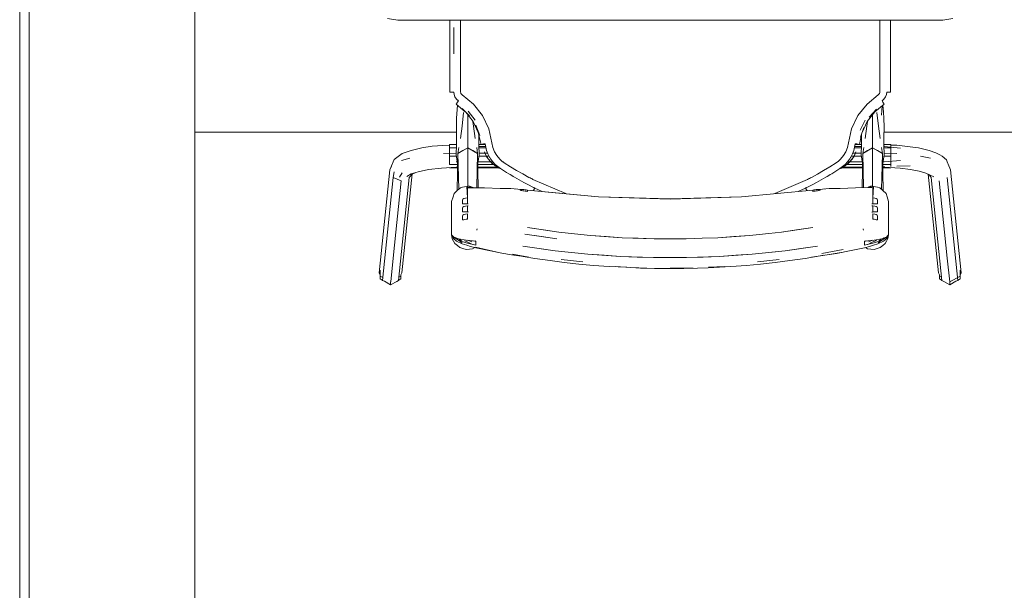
# Model space of a CAD drawing. Header units: millimetres. Extents: x 321 to 585, y -277 to 9.
# Tile 501 of 656: x 332.31 to 334.1, y -115.46 to -114.43. Entities that reach past the tile are written whole.
import ezdxf

# ---------------------------------------------------------------- set-up
doc = ezdxf.new("R2010")
doc.units = ezdxf.units.MM
doc.header["$MEASUREMENT"] = 0
for name, color, linetype, lineweight in [('IFC-Elemento de mobília-Contorno', 152, 'Continuous', 5), ('IFC-Laje-Contorno', 134, 'Continuous', 5), ('IFC-Viga-Contorno', 66, 'Continuous', 5)]:
    doc.layers.add(name, color=color, linetype=linetype, lineweight=lineweight)

msp = doc.modelspace()

# ---------------------------------------------------------------- linework, layer by layer
at = {"layer": 'IFC-Elemento de mobília-Contorno', "color": 7, "lineweight": 5}
for p, q in [((332.981, -114.4253), (332.9993, -114.4285)), ((332.9993, -114.4285), (333.9873, -114.4285)), ((333.0937, -114.4492), (333.0937, -114.4285)), ((333.1133, -114.4508), (333.1133, -114.4285)), ((333.8733, -114.4401), (333.8733, -114.4285)), ((333.8929, -114.4492), (333.8929, -114.4285)), ((333.9873, -114.4285), (334.0057, -114.4253)), ((333.0937, -114.4692), (333.0937, -114.4492)), ((333.1009, -114.4658), (333.101, -114.4419)), ((333.1009, -114.4697), (333.101, -114.4419)), ((333.1133, -114.4642), (333.1133, -114.4508)), ((333.8733, -114.467), (333.8733, -114.4401)), ((333.8929, -114.4692), (333.8929, -114.4492)), ((333.1009, -114.4897), (333.1009, -114.4658)), ((333.1133, -114.471), (333.1133, -114.4642)), ((333.8733, -114.494), (333.8733, -114.467)), ((333.0937, -114.4692), (333.0937, -114.4891)), ((333.1009, -114.4897), (333.1009, -114.4697)), ((333.1133, -114.4745), (333.1133, -114.471)), ((333.1133, -114.4796), (333.1133, -114.4745)), ((333.1133, -114.4897), (333.1133, -114.4796)), ((333.8929, -114.4891), (333.8929, -114.4692)), ((333.0937, -114.5066), (333.0937, -114.4891)), ((333.1133, -114.5079), (333.1133, -114.4897)), ((333.8733, -114.5235), (333.8733, -114.494)), ((333.8929, -114.5066), (333.8929, -114.4891)), ((333.0937, -114.524), (333.0937, -114.5066)), ((333.1133, -114.5249), (333.1133, -114.5079)), ((333.8929, -114.524), (333.8929, -114.5066)), ((333.0937, -114.5415), (333.0937, -114.524)), ((333.1133, -114.542), (333.1133, -114.5249)), ((333.8733, -114.5591), (333.8733, -114.5235)), ((333.8929, -114.524), (333.8929, -114.5415)), ((333.0937, -114.559), (333.0937, -114.5415)), ((333.1133, -114.5591), (333.1133, -114.542)), ((333.8929, -114.559), (333.8929, -114.5415)), ((333.0937, -114.559), (333.0941, -114.559)), ((333.0941, -114.559), (333.0956, -114.559)), ((333.0956, -114.559), (333.098, -114.5591)), ((333.098, -114.5591), (333.1008, -114.5591)), ((333.1008, -114.5591), (333.1014, -114.5636)), ((333.1014, -114.5636), (333.1031, -114.5679)), ((333.1031, -114.5679), (333.1058, -114.5717)), ((333.1058, -114.5717), (333.1093, -114.5747)), ((333.1078, -114.5771), (333.1093, -114.5747)), ((333.1083, -114.5763), (333.1084, -114.575)), ((333.1084, -114.5761), (333.1084, -114.5739)), ((333.1133, -114.5591), (333.1135, -114.5605)), ((333.1135, -114.5605), (333.114, -114.5619)), ((333.114, -114.5619), (333.1149, -114.5631)), ((333.1149, -114.5631), (333.116, -114.5641)), ((333.116, -114.5641), (333.1366, -114.5808)), ((333.8501, -114.5808), (333.8706, -114.5641)), ((333.8706, -114.5641), (333.8717, -114.5631)), ((333.8717, -114.5631), (333.8726, -114.5619)), ((333.8726, -114.5619), (333.8731, -114.5605)), ((333.8731, -114.5605), (333.8733, -114.5591)), ((333.8773, -114.5747), (333.8808, -114.5717)), ((333.8773, -114.5747), (333.8788, -114.5771)), ((333.8782, -114.575), (333.8782, -114.5739)), ((333.8782, -114.5761), (333.8782, -114.5739)), ((333.8782, -114.575), (333.8783, -114.5763)), ((333.8782, -114.5757), (333.8783, -114.5762)), ((333.8782, -114.5757), (333.8783, -114.5762)), ((333.8808, -114.5717), (333.8835, -114.5679)), ((333.8835, -114.5679), (333.8852, -114.5636)), ((333.8852, -114.5636), (333.8858, -114.5591)), ((333.8858, -114.5591), (333.8886, -114.5591)), ((333.8886, -114.5591), (333.891, -114.559)), ((333.891, -114.559), (333.8925, -114.559)), ((333.8925, -114.559), (333.8929, -114.559)), ((333.1055, -114.581), (333.1057, -114.5805)), ((333.1055, -114.581), (333.1219, -114.5946)), ((333.1057, -114.5805), (333.1065, -114.5791)), ((333.1058, -114.6065), (333.1077, -114.5828)), ((333.1065, -114.5791), (333.1078, -114.5771)), ((333.1161, -114.5887), (333.1293, -114.602)), ((333.1273, -114.5937), (333.1397, -114.6099)), ((333.1366, -114.5808), (333.1529, -114.6017)), ((333.8337, -114.6016), (333.8501, -114.5808)), ((333.8542, -114.6048), (333.8676, -114.5899)), ((333.8641, -114.595), (333.8811, -114.581)), ((333.8761, -114.6007), (333.8776, -114.5839)), ((333.8788, -114.5771), (333.8801, -114.5791)), ((333.8789, -114.5828), (333.8802, -114.5957)), ((333.8801, -114.5791), (333.8809, -114.5805)), ((333.8809, -114.5805), (333.8811, -114.581)), ((333.1057, -114.624), (333.1058, -114.6065)), ((333.1159, -114.6207), (333.1184, -114.5964)), ((333.123, -114.5956), (333.1361, -114.6126)), ((333.1263, -114.6052), (333.1263, -114.5999)), ((333.1263, -114.6304), (333.1263, -114.6052)), ((333.1529, -114.6017), (333.1643, -114.6256)), ((333.8223, -114.6255), (333.8337, -114.6016)), ((333.8378, -114.6283), (333.8469, -114.6099)), ((333.8506, -114.6125), (333.8641, -114.595)), ((333.8603, -114.6052), (333.8603, -114.5999)), ((333.8603, -114.6304), (333.8603, -114.6052)), ((333.8682, -114.5964), (333.8707, -114.6207)), ((333.8802, -114.5957), (333.8808, -114.6065)), ((333.8808, -114.6065), (333.881, -114.6229)), ((333.1057, -114.624), (333.1059, -114.6414)), ((333.1129, -114.6435), (333.1159, -114.6207)), ((333.1358, -114.6123), (333.1367, -114.6207)), ((333.1361, -114.6126), (333.1455, -114.6326)), ((333.1367, -114.6207), (333.1397, -114.6435)), ((333.1412, -114.6191), (333.1485, -114.6377)), ((333.1643, -114.6256), (333.1702, -114.6513)), ((333.8164, -114.6513), (333.8223, -114.6255)), ((333.8384, -114.641), (333.8444, -114.6231)), ((333.8413, -114.6321), (333.8506, -114.6125)), ((333.8469, -114.6435), (333.8499, -114.6207)), ((333.8499, -114.6207), (333.8508, -114.6122)), ((333.8707, -114.6207), (333.8737, -114.6435)), ((333.8807, -114.6414), (333.881, -114.6229)), ((333.1059, -114.6414), (333.106, -114.6539)), ((333.1263, -114.6496), (333.1263, -114.6304)), ((333.1455, -114.6326), (333.1504, -114.6542)), ((333.1466, -114.6539), (333.1467, -114.6414)), ((333.1467, -114.6414), (333.1467, -114.638)), ((333.8362, -114.6542), (333.841, -114.633)), ((333.8399, -114.638), (333.8399, -114.6414)), ((333.8399, -114.6414), (333.84, -114.6539)), ((333.8603, -114.6496), (333.8603, -114.6304)), ((333.8806, -114.6539), (333.8807, -114.6414)), ((333.0074, -114.6707), (333.0237, -114.6648)), ((333.0237, -114.6648), (333.043, -114.6603)), ((333.043, -114.6603), (333.0619, -114.6572)), ((333.0619, -114.6572), (333.0812, -114.6557)), ((333.0812, -114.6557), (333.0933, -114.6556)), ((333.0933, -114.6605), (333.0933, -114.6544)), ((333.0933, -114.6544), (333.106, -114.6544)), ((333.0933, -114.6605), (333.1059, -114.6605)), ((333.0933, -114.6753), (333.0933, -114.6605)), ((333.1056, -114.6727), (333.106, -114.6539)), ((333.1056, -114.6576), (333.106, -114.6576)), ((333.1084, -114.6704), (333.1101, -114.6598)), ((333.1084, -114.6704), (333.1263, -114.6603)), ((333.1173, -114.6653), (333.1263, -114.6603)), ((333.1263, -114.6603), (333.1263, -114.6496)), ((333.1263, -114.6938), (333.1263, -114.6603)), ((333.1263, -114.6603), (333.1442, -114.6704)), ((333.1263, -114.6603), (333.1353, -114.6653)), ((333.1425, -114.6598), (333.1442, -114.6704)), ((333.1466, -114.6539), (333.147, -114.6727)), ((333.1466, -114.6544), (333.1581, -114.6544)), ((333.1466, -114.6576), (333.1586, -114.6576)), ((333.1467, -114.6605), (333.1593, -114.6605)), ((333.1504, -114.6542), (333.1509, -114.6539)), ((333.1509, -114.6539), (333.1525, -114.6535)), ((333.1525, -114.6535), (333.155, -114.6531)), ((333.155, -114.6531), (333.1578, -114.6527)), ((333.1578, -114.6527), (333.1589, -114.659)), ((333.1589, -114.659), (333.1606, -114.6653)), ((333.1702, -114.6513), (333.1718, -114.6595)), ((333.1718, -114.6595), (333.1748, -114.6672)), ((333.8118, -114.6672), (333.8148, -114.6594)), ((333.8148, -114.6594), (333.8164, -114.6513)), ((333.826, -114.6653), (333.8277, -114.659)), ((333.8273, -114.6605), (333.8399, -114.6605)), ((333.8277, -114.659), (333.8288, -114.6527)), ((333.828, -114.6576), (333.84, -114.6576)), ((333.8285, -114.6544), (333.84, -114.6544)), ((333.8288, -114.6527), (333.8317, -114.6531)), ((333.8317, -114.6531), (333.8341, -114.6535)), ((333.8341, -114.6535), (333.8357, -114.6539)), ((333.8357, -114.6539), (333.8362, -114.6542)), ((333.8396, -114.6727), (333.84, -114.6539)), ((333.8424, -114.6704), (333.8441, -114.6598)), ((333.8424, -114.6704), (333.8603, -114.6603)), ((333.8513, -114.6653), (333.8603, -114.6603)), ((333.8603, -114.6603), (333.8603, -114.6496)), ((333.8603, -114.6938), (333.8603, -114.6603)), ((333.8603, -114.6603), (333.8782, -114.6704)), ((333.8603, -114.6603), (333.8693, -114.6653)), ((333.8765, -114.6598), (333.8782, -114.6704)), ((333.8806, -114.6539), (333.881, -114.6727)), ((333.8806, -114.6544), (333.8933, -114.6544)), ((333.8806, -114.6576), (333.881, -114.6576)), ((333.8807, -114.6605), (333.8933, -114.6605)), ((333.881, -114.6576), (333.881, -114.6565)), ((333.881, -114.6576), (333.881, -114.6565)), ((333.881, -114.6576), (333.9108, -114.661)), ((333.8933, -114.6605), (333.8933, -114.6544)), ((333.8933, -114.6554), (333.8933, -114.6544)), ((333.8933, -114.6554), (333.9044, -114.6554)), ((333.8933, -114.6753), (333.8933, -114.6605)), ((333.9044, -114.6554), (333.9285, -114.6582)), ((333.9285, -114.6582), (333.9435, -114.66)), ((333.9435, -114.66), (333.9627, -114.665)), ((333.9627, -114.665), (333.975, -114.6695)), ((332.991, -114.6858), (332.993, -114.6814)), ((332.993, -114.6814), (333.0074, -114.6707)), ((333.0064, -114.6834), (333.0214, -114.6789)), ((333.0824, -114.6708), (333.1056, -114.6702)), ((333.0933, -114.6753), (333.106, -114.6753)), ((333.0933, -114.6902), (333.0933, -114.6753)), ((333.1056, -114.6702), (333.1057, -114.6702)), ((333.1056, -114.6727), (333.108, -114.6884)), ((333.1071, -114.738), (333.1084, -114.6704)), ((333.1084, -114.6704), (333.1173, -114.6653)), ((333.1084, -114.6704), (333.11, -114.7353)), ((333.1353, -114.6653), (333.1442, -114.6704)), ((333.1427, -114.7325), (333.1442, -114.6704)), ((333.1442, -114.6704), (333.1454, -114.7326)), ((333.1446, -114.6884), (333.147, -114.6727)), ((333.1466, -114.6753), (333.1602, -114.6753)), ((333.1469, -114.6702), (333.1577, -114.6702)), ((333.1565, -114.6672), (333.1578, -114.6706)), ((333.1565, -114.6673), (333.1565, -114.6672)), ((333.1565, -114.6673), (333.1578, -114.6706)), ((333.1565, -114.6673), (333.1565, -114.6673)), ((333.1565, -114.6673), (333.1567, -114.6679)), ((333.1567, -114.6678), (333.1595, -114.6739)), ((333.1578, -114.6702), (333.1625, -114.6702)), ((333.1578, -114.6706), (333.1598, -114.6747)), ((333.1578, -114.6706), (333.1595, -114.674)), ((333.1594, -114.6739), (333.1613, -114.677)), ((333.1598, -114.6747), (333.1613, -114.677)), ((333.1602, -114.6753), (333.165, -114.6753)), ((333.1605, -114.6758), (333.1636, -114.6804)), ((333.1606, -114.6653), (333.1629, -114.6713)), ((333.1613, -114.677), (333.1633, -114.6801)), ((333.1629, -114.6713), (333.1659, -114.677)), ((333.1633, -114.6801), (333.1643, -114.6815)), ((333.1633, -114.6801), (333.1668, -114.6844)), ((333.1643, -114.6815), (333.1668, -114.6844)), ((333.1659, -114.677), (333.1665, -114.678)), ((333.1665, -114.678), (333.1671, -114.6789)), ((333.1671, -114.6789), (333.1677, -114.6799)), ((333.1677, -114.6799), (333.1683, -114.6808)), ((333.1683, -114.6808), (333.172, -114.6857)), ((333.1748, -114.6672), (333.179, -114.6744)), ((333.179, -114.6744), (333.1843, -114.6808)), ((333.1843, -114.6808), (333.1862, -114.6826)), ((333.1862, -114.6826), (333.1882, -114.6843)), ((333.7984, -114.6844), (333.8004, -114.6826)), ((333.8004, -114.6826), (333.8023, -114.6808)), ((333.8023, -114.6808), (333.8076, -114.6744)), ((333.8076, -114.6744), (333.8118, -114.6672)), ((333.8146, -114.6857), (333.8183, -114.6808)), ((333.8183, -114.6808), (333.8189, -114.6799)), ((333.8189, -114.6799), (333.8195, -114.6789)), ((333.8195, -114.6789), (333.8201, -114.678)), ((333.8199, -114.6844), (333.8233, -114.6801)), ((333.8199, -114.6844), (333.8223, -114.6815)), ((333.8201, -114.678), (333.8207, -114.677)), ((333.8207, -114.677), (333.8237, -114.6713)), ((333.8216, -114.6753), (333.8264, -114.6753)), ((333.8223, -114.6815), (333.8233, -114.6801)), ((333.823, -114.6805), (333.8261, -114.6757)), ((333.8233, -114.6801), (333.8254, -114.677)), ((333.8237, -114.6713), (333.826, -114.6653)), ((333.8241, -114.6702), (333.8288, -114.6702)), ((333.8254, -114.677), (333.8272, -114.6739)), ((333.8254, -114.677), (333.8268, -114.6747)), ((333.8264, -114.6753), (333.84, -114.6753)), ((333.8268, -114.6747), (333.8288, -114.6706)), ((333.8271, -114.674), (333.8299, -114.6678)), ((333.8272, -114.6739), (333.8288, -114.6706)), ((333.8288, -114.6706), (333.8301, -114.6672)), ((333.8288, -114.6706), (333.8301, -114.6673)), ((333.8289, -114.6702), (333.8397, -114.6702)), ((333.8299, -114.6679), (333.8301, -114.6673)), ((333.8301, -114.6673), (333.8301, -114.6672)), ((333.8301, -114.6673), (333.8301, -114.6673)), ((333.8396, -114.6727), (333.842, -114.6884)), ((333.8412, -114.7325), (333.8424, -114.6704)), ((333.8424, -114.6704), (333.8513, -114.6653)), ((333.8424, -114.6704), (333.8439, -114.7325)), ((333.8693, -114.6653), (333.8782, -114.6704)), ((333.8766, -114.7357), (333.8782, -114.6704)), ((333.8782, -114.6704), (333.8795, -114.7383)), ((333.8786, -114.6884), (333.881, -114.6727)), ((333.8806, -114.6753), (333.8933, -114.6753)), ((333.8809, -114.6702), (333.9042, -114.6708)), ((333.8809, -114.6702), (333.881, -114.6702)), ((333.8933, -114.6902), (333.8933, -114.6753)), ((333.9471, -114.6752), (333.9652, -114.6789)), ((333.975, -114.6695), (333.9824, -114.673)), ((333.9824, -114.673), (333.9861, -114.6756)), ((333.9861, -114.6756), (333.9941, -114.6822)), ((333.9941, -114.6822), (333.9956, -114.6858)), ((332.9656, -114.8868), (332.9849, -114.6999)), ((332.9849, -114.6999), (332.991, -114.6858)), ((332.9849, -114.6999), (332.9878, -114.6941)), ((333.0364, -114.7037), (333.0553, -114.6997)), ((333.0553, -114.6997), (333.079, -114.6971)), ((333.079, -114.6971), (333.1056, -114.6955)), ((333.0933, -114.6902), (333.108, -114.6902)), ((333.0933, -114.6904), (333.0933, -114.6902)), ((333.0933, -114.6964), (333.0933, -114.6962)), ((333.0933, -114.6964), (333.1079, -114.6964)), ((333.1056, -114.6859), (333.1076, -114.6859)), ((333.1056, -114.6955), (333.1079, -114.6955)), ((333.1263, -114.7274), (333.1263, -114.6938)), ((333.1446, -114.6902), (333.1729, -114.6902)), ((333.1447, -114.6955), (333.1806, -114.6955)), ((333.1447, -114.6964), (333.1822, -114.6964)), ((333.145, -114.6859), (333.1682, -114.6859)), ((333.1658, -114.6832), (333.168, -114.6857)), ((333.1668, -114.6844), (333.1698, -114.6877)), ((333.1668, -114.6844), (333.1707, -114.6884)), ((333.1682, -114.6859), (333.1722, -114.6859)), ((333.1698, -114.6877), (333.176, -114.6928)), ((333.1707, -114.6884), (333.175, -114.6919)), ((333.172, -114.6857), (333.1762, -114.6902)), ((333.1729, -114.6902), (333.1762, -114.6902)), ((333.175, -114.6919), (333.1796, -114.6949)), ((333.176, -114.6928), (333.1796, -114.6949)), ((333.1762, -114.6902), (333.1808, -114.6942)), ((333.179, -114.6945), (333.18, -114.6951)), ((333.1796, -114.6949), (333.183, -114.6969)), ((333.1796, -114.6949), (333.1857, -114.6978)), ((333.1808, -114.6942), (333.1857, -114.6978)), ((333.1808, -114.6955), (333.1825, -114.6955)), ((333.1828, -114.6964), (333.1838, -114.6964)), ((333.183, -114.6969), (333.1864, -114.6982)), ((333.1857, -114.6978), (333.1894, -114.7002)), ((333.1882, -114.6843), (333.1903, -114.686)), ((333.1894, -114.7002), (333.1931, -114.7026)), ((333.1903, -114.6859), (333.1925, -114.6875)), ((333.1925, -114.6875), (333.2036, -114.6945)), ((333.2036, -114.6945), (333.2147, -114.7012)), ((333.7712, -114.7016), (333.7826, -114.6948)), ((333.7826, -114.6948), (333.7941, -114.6875)), ((333.7935, -114.7026), (333.7972, -114.7002)), ((333.7941, -114.6875), (333.7964, -114.6859)), ((333.7963, -114.686), (333.7984, -114.6844)), ((333.7972, -114.7002), (333.8009, -114.6978)), ((333.8003, -114.6982), (333.8036, -114.6969)), ((333.8007, -114.698), (333.8069, -114.695)), ((333.8009, -114.6978), (333.8058, -114.6942)), ((333.8028, -114.6964), (333.8038, -114.6964)), ((333.8036, -114.6969), (333.8069, -114.695)), ((333.8041, -114.6955), (333.8059, -114.6955)), ((333.8044, -114.6964), (333.8419, -114.6964)), ((333.8058, -114.6942), (333.8104, -114.6902)), ((333.806, -114.6955), (333.8419, -114.6955)), ((333.8065, -114.6951), (333.8076, -114.6945)), ((333.8069, -114.695), (333.8117, -114.6918)), ((333.8069, -114.695), (333.8106, -114.6928)), ((333.8104, -114.6902), (333.8146, -114.6857)), ((333.8104, -114.6902), (333.8137, -114.6902)), ((333.8106, -114.6928), (333.8168, -114.6877)), ((333.8116, -114.6919), (333.8159, -114.6884)), ((333.8137, -114.6902), (333.842, -114.6902)), ((333.8144, -114.6859), (333.8184, -114.6859)), ((333.8159, -114.6884), (333.8199, -114.6844)), ((333.8168, -114.6877), (333.8199, -114.6844)), ((333.8185, -114.6859), (333.8416, -114.6859)), ((333.8186, -114.6857), (333.8208, -114.6832)), ((333.8603, -114.7274), (333.8603, -114.6938)), ((333.8786, -114.6902), (333.8933, -114.6902)), ((333.8787, -114.6955), (333.881, -114.6955)), ((333.8787, -114.6964), (333.8933, -114.6964)), ((333.879, -114.6859), (333.881, -114.6859)), ((333.881, -114.6859), (333.9108, -114.6831)), ((333.881, -114.6955), (333.881, -114.6933)), ((333.881, -114.6955), (333.9101, -114.6973)), ((333.8933, -114.6943), (333.8933, -114.6902)), ((333.8933, -114.6964), (333.8933, -114.6962)), ((333.9044, -114.6936), (333.9285, -114.6929)), ((333.9101, -114.6973), (333.9292, -114.6993)), ((333.9292, -114.6993), (333.9446, -114.7023)), ((333.9956, -114.6858), (334.0017, -114.6999)), ((333.9988, -114.6941), (334.0017, -114.6999)), ((334.0017, -114.6999), (334.021, -114.8868)), ((332.9717, -114.901), (332.991, -114.7141)), ((332.991, -114.7141), (332.993, -114.7035)), ((332.991, -114.7141), (332.9983, -114.7171)), ((332.991, -114.7141), (333.0056, -114.7201)), ((332.9983, -114.7171), (333.0056, -114.7201)), ((333.0009, -114.9012), (333.0203, -114.7143)), ((333.0026, -114.7132), (333.0074, -114.7055)), ((333.007, -114.8871), (333.0256, -114.7077)), ((333.016, -114.7122), (333.0235, -114.7077)), ((333.0203, -114.7143), (333.0254, -114.7078)), ((333.0235, -114.7077), (333.0364, -114.7037)), ((333.0254, -114.7078), (333.0309, -114.7054)), ((333.1931, -114.7026), (333.1968, -114.7049)), ((333.1968, -114.7049), (333.2006, -114.7072)), ((333.2006, -114.7072), (333.2033, -114.7089)), ((333.2033, -114.7089), (333.206, -114.7105)), ((333.206, -114.7105), (333.2086, -114.7121)), ((333.2086, -114.7121), (333.2113, -114.7137)), ((333.2113, -114.7137), (333.2195, -114.7184)), ((333.2147, -114.7012), (333.2259, -114.7076)), ((333.2195, -114.7184), (333.2278, -114.7229)), ((333.2259, -114.7076), (333.2373, -114.7138)), ((333.2373, -114.7138), (333.2392, -114.7148)), ((333.2392, -114.7148), (333.241, -114.7157)), ((333.241, -114.7157), (333.2428, -114.7166)), ((333.2428, -114.7166), (333.2446, -114.7176)), ((333.2446, -114.7176), (333.3039, -114.7434)), ((333.7126, -114.7304), (333.742, -114.7176)), ((333.742, -114.7176), (333.7438, -114.7167)), ((333.7438, -114.7167), (333.7456, -114.7157)), ((333.7456, -114.7157), (333.7474, -114.7148)), ((333.7474, -114.7148), (333.7493, -114.7138)), ((333.7493, -114.7138), (333.7601, -114.7079)), ((333.7588, -114.7229), (333.7671, -114.7184)), ((333.7601, -114.7079), (333.7712, -114.7016)), ((333.7671, -114.7184), (333.7753, -114.7137)), ((333.7753, -114.7137), (333.778, -114.7121)), ((333.778, -114.7121), (333.7807, -114.7105)), ((333.7807, -114.7105), (333.7833, -114.7089)), ((333.7833, -114.7089), (333.7861, -114.7072)), ((333.7861, -114.7072), (333.7898, -114.7049)), ((333.7898, -114.7049), (333.7935, -114.7026)), ((333.9446, -114.7023), (333.9568, -114.706)), ((333.9568, -114.706), (333.9712, -114.7128)), ((333.9611, -114.708), (333.9796, -114.8871)), ((333.9619, -114.7084), (333.9657, -114.7112)), ((333.9628, -114.7091), (333.9663, -114.7143)), ((333.9663, -114.7143), (333.9857, -114.9012)), ((333.9956, -114.7141), (334.0149, -114.901)), ((333.0008, -114.7668), (333.0056, -114.7201)), ((333.1072, -114.7379), (333.113, -114.7327)), ((333.113, -114.7327), (333.1169, -114.7319)), ((333.1169, -114.7319), (333.1207, -114.7312)), ((333.1207, -114.7312), (333.1246, -114.7305)), ((333.1246, -114.7305), (333.1255, -114.7303)), ((333.1246, -114.7305), (333.1256, -114.7509)), ((333.1255, -114.7303), (333.1265, -114.7302)), ((333.1256, -114.7326), (333.1277, -114.7323)), ((333.1256, -114.7326), (333.1267, -114.7324)), ((333.1256, -114.7509), (333.1256, -114.7326)), ((333.1256, -114.7326), (333.1568, -114.7329)), ((333.1256, -114.7326), (333.1456, -114.7328)), ((333.1263, -114.7302), (333.1263, -114.7274)), ((333.1265, -114.7302), (333.1275, -114.73)), ((333.1267, -114.7324), (333.1272, -114.7324)), ((333.1272, -114.7324), (333.1277, -114.7323)), ((333.1275, -114.73), (333.128, -114.7299)), ((333.1277, -114.7323), (333.1299, -114.7321)), ((333.1277, -114.7323), (333.1282, -114.7322)), ((333.128, -114.7299), (333.1284, -114.7298)), ((333.1282, -114.7322), (333.1288, -114.7322)), ((333.1284, -114.7298), (333.1288, -114.7299)), ((333.1288, -114.7299), (333.1292, -114.7301)), ((333.1288, -114.7322), (333.1293, -114.7322)), ((333.1292, -114.7301), (333.1296, -114.7302)), ((333.1293, -114.7322), (333.1299, -114.7321)), ((333.1296, -114.7302), (333.13, -114.7304)), ((333.1299, -114.7321), (333.1456, -114.7328)), ((333.1299, -114.7321), (333.1304, -114.7322)), ((333.13, -114.7304), (333.1304, -114.7305)), ((333.1304, -114.7305), (333.1308, -114.7307)), ((333.1304, -114.7322), (333.1307, -114.7322)), ((333.1308, -114.7307), (333.1312, -114.7308)), ((333.1312, -114.7308), (333.1315, -114.7309)), ((333.1315, -114.7309), (333.1319, -114.7311)), ((333.1319, -114.7311), (333.1323, -114.7312)), ((333.1323, -114.7312), (333.1327, -114.7314)), ((333.1327, -114.7314), (333.1333, -114.7323)), ((333.1327, -114.7314), (333.1331, -114.7315)), ((333.1327, -114.7314), (333.1327, -114.7323)), ((333.1331, -114.7315), (333.1335, -114.7317)), ((333.1335, -114.7317), (333.1339, -114.7318)), ((333.1339, -114.7318), (333.1344, -114.7323)), ((333.1339, -114.7323), (333.1339, -114.7318)), ((333.1339, -114.7318), (333.1342, -114.732)), ((333.1342, -114.732), (333.1344, -114.7323)), ((333.1342, -114.732), (333.1346, -114.7321)), ((333.1342, -114.732), (333.1346, -114.7323)), ((333.1346, -114.7321), (333.1348, -114.7323)), ((333.1346, -114.7321), (333.1352, -114.7323)), ((333.1346, -114.7321), (333.1347, -114.7323)), ((333.1352, -114.7323), (333.1353, -114.7324)), ((333.1369, -114.7324), (333.1568, -114.7329)), ((333.1454, -114.7328), (333.1457, -114.7328)), ((333.1456, -114.7328), (333.1568, -114.7329)), ((333.1568, -114.7329), (333.185, -114.734)), ((333.185, -114.734), (333.188, -114.7343)), ((333.188, -114.7343), (333.192, -114.7342)), ((333.192, -114.7342), (333.1962, -114.7341)), ((333.1962, -114.7341), (333.2004, -114.7341)), ((333.2004, -114.7341), (333.2047, -114.7342)), ((333.2045, -114.7342), (333.2045, -114.734)), ((333.2045, -114.734), (333.2229, -114.7356)), ((333.2045, -114.734), (333.2047, -114.7342)), ((333.2129, -114.7349), (333.2212, -114.7358)), ((333.2129, -114.7349), (333.2211, -114.736)), ((333.2211, -114.7361), (333.2211, -114.736)), ((333.2211, -114.7363), (333.2211, -114.7361)), ((333.2211, -114.7364), (333.2211, -114.7363)), ((333.2211, -114.7366), (333.2211, -114.7364)), ((333.2212, -114.7358), (333.2218, -114.7356)), ((333.2218, -114.7356), (333.2229, -114.7356)), ((333.2229, -114.7356), (333.2244, -114.7357)), ((333.2244, -114.7357), (333.2261, -114.7359)), ((333.2261, -114.7359), (333.2282, -114.7361)), ((333.2278, -114.7229), (333.2362, -114.7273)), ((333.2282, -114.7361), (333.2302, -114.7364)), ((333.2302, -114.7364), (333.2323, -114.7366)), ((333.2362, -114.7273), (333.2446, -114.7316)), ((333.2446, -114.7316), (333.2454, -114.732)), ((333.2454, -114.732), (333.2462, -114.7324)), ((333.2454, -114.7373), (333.2466, -114.7348)), ((333.2455, -114.7379), (333.2466, -114.7358)), ((333.2462, -114.7324), (333.2471, -114.7328)), ((333.2466, -114.7348), (333.2475, -114.733)), ((333.2466, -114.7358), (333.2479, -114.7332)), ((333.2466, -114.7348), (333.247, -114.735)), ((333.2466, -114.7348), (333.247, -114.735)), ((333.2471, -114.7328), (333.2479, -114.7332)), ((333.2479, -114.7332), (333.2615, -114.7394)), ((333.2479, -114.7332), (333.2615, -114.7394)), ((333.6831, -114.7432), (333.7126, -114.7304)), ((333.7252, -114.7394), (333.7387, -114.7332)), ((333.7252, -114.7394), (333.7387, -114.7332)), ((333.7387, -114.7332), (333.7395, -114.7328)), ((333.7387, -114.7332), (333.74, -114.7358)), ((333.7391, -114.733), (333.74, -114.7348)), ((333.7395, -114.7328), (333.7404, -114.7324)), ((333.7396, -114.735), (333.74, -114.7348)), ((333.7396, -114.735), (333.74, -114.7348)), ((333.74, -114.7348), (333.7412, -114.7373)), ((333.74, -114.7358), (333.7411, -114.7379)), ((333.7404, -114.7324), (333.7412, -114.732)), ((333.7412, -114.732), (333.742, -114.7316)), ((333.742, -114.7316), (333.7504, -114.7273)), ((333.7504, -114.7273), (333.7588, -114.7229)), ((333.7539, -114.7366), (333.756, -114.7364)), ((333.756, -114.7364), (333.758, -114.7361)), ((333.758, -114.7361), (333.7601, -114.7359)), ((333.7601, -114.7359), (333.7618, -114.7357)), ((333.7618, -114.7357), (333.7633, -114.7356)), ((333.7633, -114.7356), (333.7817, -114.734)), ((333.7633, -114.7356), (333.7644, -114.7356)), ((333.7644, -114.7356), (333.765, -114.7358)), ((333.765, -114.7358), (333.7733, -114.7349)), ((333.7651, -114.736), (333.7733, -114.7349)), ((333.7651, -114.7361), (333.7651, -114.736)), ((333.7651, -114.7363), (333.7651, -114.7361)), ((333.7651, -114.7364), (333.7651, -114.7363)), ((333.7651, -114.7366), (333.7651, -114.7364)), ((333.7816, -114.7342), (333.7817, -114.734)), ((333.7816, -114.7342), (333.7858, -114.7341)), ((333.7817, -114.734), (333.7817, -114.7342)), ((333.7858, -114.7341), (333.7901, -114.7341)), ((333.7901, -114.7341), (333.7942, -114.7342)), ((333.7942, -114.7342), (333.7982, -114.7343)), ((333.7982, -114.7343), (333.8013, -114.734)), ((333.8013, -114.734), (333.8294, -114.7329)), ((333.8294, -114.7329), (333.8532, -114.7322)), ((333.8514, -114.7323), (333.8516, -114.7321)), ((333.8516, -114.7321), (333.852, -114.732)), ((333.852, -114.732), (333.8524, -114.7318)), ((333.8524, -114.7318), (333.8527, -114.7317)), ((333.8527, -114.7317), (333.8531, -114.7315)), ((333.8531, -114.7315), (333.8535, -114.7314)), ((333.8532, -114.7322), (333.8569, -114.7322)), ((333.8532, -114.7322), (333.8537, -114.7322)), ((333.8535, -114.7314), (333.8539, -114.7312)), ((333.8537, -114.7322), (333.8541, -114.7322)), ((333.8539, -114.7312), (333.8543, -114.7311)), ((333.8541, -114.7322), (333.8546, -114.7322)), ((333.8543, -114.7311), (333.8547, -114.7309)), ((333.8546, -114.7322), (333.8551, -114.7322)), ((333.8547, -114.7309), (333.8551, -114.7308)), ((333.8551, -114.7308), (333.8554, -114.7307)), ((333.8551, -114.7322), (333.8555, -114.7322)), ((333.8554, -114.7307), (333.8558, -114.7305)), ((333.8555, -114.7322), (333.856, -114.7322)), ((333.8558, -114.7305), (333.8562, -114.7304)), ((333.856, -114.7322), (333.8569, -114.7322)), ((333.8562, -114.7304), (333.857, -114.7301)), ((333.8569, -114.7322), (333.8606, -114.7326)), ((333.8569, -114.7322), (333.8578, -114.7323)), ((333.857, -114.7301), (333.8578, -114.7298)), ((333.8578, -114.7298), (333.8587, -114.73)), ((333.8578, -114.7323), (333.8588, -114.7324)), ((333.8587, -114.73), (333.8597, -114.7302)), ((333.8588, -114.7324), (333.8597, -114.7325)), ((333.8597, -114.7302), (333.8607, -114.7303)), ((333.8597, -114.7325), (333.8606, -114.7326)), ((333.8603, -114.7303), (333.8603, -114.7274)), ((333.8606, -114.7509), (333.8616, -114.7305)), ((333.8606, -114.7509), (333.8606, -114.7326)), ((333.8607, -114.7303), (333.8616, -114.7305)), ((333.8616, -114.7305), (333.8655, -114.7312)), ((333.8655, -114.7312), (333.8694, -114.7319)), ((333.8694, -114.7319), (333.8732, -114.7327)), ((333.8732, -114.7327), (333.879, -114.7379)), ((333.981, -114.7201), (333.9858, -114.7668)), ((333.0971, -114.7579), (333.0996, -114.7493)), ((333.0996, -114.7493), (333.1014, -114.7431)), ((333.1014, -114.7431), (333.1072, -114.7379)), ((333.1171, -114.7543), (333.1177, -114.7534)), ((333.1171, -114.7561), (333.1171, -114.7543)), ((333.1177, -114.7534), (333.1195, -114.7523)), ((333.1195, -114.7523), (333.1222, -114.7514)), ((333.1222, -114.7514), (333.1256, -114.7509)), ((333.1256, -114.7537), (333.1256, -114.7509)), ((333.1256, -114.7565), (333.1256, -114.7537)), ((333.2211, -114.7366), (333.2215, -114.737)), ((333.2215, -114.737), (333.2226, -114.7375)), ((333.2226, -114.7375), (333.2242, -114.7379)), ((333.2242, -114.7379), (333.2261, -114.7382)), ((333.2261, -114.7382), (333.2282, -114.7384)), ((333.2282, -114.7384), (333.2303, -114.7387)), ((333.2303, -114.7387), (333.2324, -114.7389)), ((333.2323, -114.7366), (333.2344, -114.7369)), ((333.2324, -114.7389), (333.2344, -114.7392)), ((333.2344, -114.7369), (333.2846, -114.7416)), ((333.2344, -114.7373), (333.3635, -114.7494)), ((333.2344, -114.7378), (333.2344, -114.7373)), ((333.2344, -114.7382), (333.2344, -114.7378)), ((333.2344, -114.7387), (333.2344, -114.7382)), ((333.2344, -114.7392), (333.2344, -114.7387)), ((333.2451, -114.7379), (333.2454, -114.7373)), ((333.2846, -114.7416), (333.3635, -114.7489)), ((333.3635, -114.7489), (333.4283, -114.751)), ((333.3635, -114.7494), (333.4931, -114.7534)), ((333.4283, -114.751), (333.4931, -114.753)), ((333.4931, -114.7534), (333.6227, -114.7494)), ((333.4931, -114.753), (333.5579, -114.751)), ((333.5579, -114.751), (333.6227, -114.7489)), ((333.6227, -114.7494), (333.7518, -114.7373)), ((333.6227, -114.7489), (333.6873, -114.7429)), ((333.6828, -114.7433), (333.6831, -114.7432)), ((333.6873, -114.7429), (333.7518, -114.7369)), ((333.7412, -114.7373), (333.7415, -114.7378)), ((333.7518, -114.7369), (333.7539, -114.7366)), ((333.7518, -114.7369), (333.7523, -114.7391)), ((333.7518, -114.7369), (333.7523, -114.7391)), ((333.7518, -114.7378), (333.7518, -114.7373)), ((333.7518, -114.7382), (333.7518, -114.7378)), ((333.7518, -114.7387), (333.7518, -114.7382)), ((333.7518, -114.7392), (333.7518, -114.7387)), ((333.7518, -114.7392), (333.7539, -114.7389)), ((333.7539, -114.7389), (333.7559, -114.7387)), ((333.7559, -114.7387), (333.758, -114.7384)), ((333.758, -114.7384), (333.7601, -114.7382)), ((333.7601, -114.7382), (333.762, -114.7379)), ((333.762, -114.7379), (333.7636, -114.7375)), ((333.7636, -114.7375), (333.7647, -114.737)), ((333.7647, -114.737), (333.7651, -114.7366)), ((333.8606, -114.7537), (333.8606, -114.7509)), ((333.8606, -114.7509), (333.864, -114.7514)), ((333.8606, -114.7565), (333.8606, -114.7537)), ((333.864, -114.7514), (333.8667, -114.7523)), ((333.8667, -114.7523), (333.8685, -114.7534)), ((333.8685, -114.7534), (333.8691, -114.7543)), ((333.8691, -114.7561), (333.8691, -114.7543)), ((333.879, -114.7379), (333.8848, -114.7431)), ((333.8848, -114.7431), (333.8866, -114.7493)), ((333.8866, -114.7493), (333.8891, -114.7578)), ((332.996, -114.8135), (333.0008, -114.7668)), ((333.0971, -114.7729), (333.0971, -114.7579)), ((333.1171, -114.7578), (333.1171, -114.7561)), ((333.1171, -114.7596), (333.1171, -114.7578)), ((333.1171, -114.7614), (333.1171, -114.7596)), ((333.1171, -114.7614), (333.1177, -114.7619)), ((333.1171, -114.7689), (333.1177, -114.768)), ((333.1171, -114.7706), (333.1171, -114.7689)), ((333.1171, -114.7724), (333.1171, -114.7706)), ((333.1177, -114.7619), (333.1195, -114.7621)), ((333.1177, -114.768), (333.1195, -114.7669)), ((333.1195, -114.7621), (333.1222, -114.7621)), ((333.1195, -114.7669), (333.1222, -114.7659)), ((333.1222, -114.7621), (333.1256, -114.7621)), ((333.1222, -114.7659), (333.1256, -114.7655)), ((333.1256, -114.7593), (333.1256, -114.7565)), ((333.1256, -114.7621), (333.1256, -114.7593)), ((333.1256, -114.7655), (333.1271, -114.7654)), ((333.1256, -114.7655), (333.126, -114.7655)), ((333.1256, -114.7683), (333.1256, -114.7655)), ((333.1256, -114.7711), (333.1256, -114.7683)), ((333.1256, -114.7739), (333.1256, -114.7711)), ((333.126, -114.7621), (333.1271, -114.7621)), ((333.1263, -114.7621), (333.1271, -114.7621)), ((333.1263, -114.7654), (333.1267, -114.7654)), ((333.1267, -114.7621), (333.1271, -114.7621)), ((333.8591, -114.7621), (333.8595, -114.7621)), ((333.8591, -114.7621), (333.8602, -114.7621)), ((333.8591, -114.7621), (333.8599, -114.7621)), ((333.8591, -114.7654), (333.8606, -114.7655)), ((333.8595, -114.7654), (333.8599, -114.7654)), ((333.8603, -114.7655), (333.8606, -114.7655)), ((333.8606, -114.7593), (333.8606, -114.7565)), ((333.8606, -114.7621), (333.8606, -114.7593)), ((333.8606, -114.7621), (333.864, -114.7621)), ((333.8606, -114.7683), (333.8606, -114.7655)), ((333.8606, -114.7655), (333.864, -114.7659)), ((333.8606, -114.7711), (333.8606, -114.7683)), ((333.8606, -114.7739), (333.8606, -114.7711)), ((333.864, -114.7621), (333.8667, -114.7621)), ((333.864, -114.7659), (333.8667, -114.7669)), ((333.8667, -114.7621), (333.8685, -114.7619)), ((333.8667, -114.7669), (333.8685, -114.768)), ((333.8685, -114.7619), (333.8691, -114.7614)), ((333.8685, -114.768), (333.8691, -114.7689)), ((333.8691, -114.7578), (333.8691, -114.7561)), ((333.8691, -114.7596), (333.8691, -114.7578)), ((333.8691, -114.7614), (333.8691, -114.7596)), ((333.8691, -114.7706), (333.8691, -114.7689)), ((333.8691, -114.7724), (333.8691, -114.7706)), ((333.8891, -114.7729), (333.8891, -114.7578)), ((333.9858, -114.7668), (333.9906, -114.8135)), ((333.0971, -114.7879), (333.0971, -114.7729)), ((333.0971, -114.803), (333.0971, -114.7879)), ((333.1171, -114.7742), (333.1171, -114.7724)), ((333.1171, -114.7759), (333.1171, -114.7742)), ((333.1171, -114.7759), (333.1177, -114.7765)), ((333.1171, -114.7834), (333.1177, -114.7825)), ((333.1171, -114.7853), (333.1171, -114.7834)), ((333.1171, -114.7873), (333.1171, -114.7853)), ((333.1171, -114.7892), (333.1171, -114.7873)), ((333.1171, -114.7911), (333.1171, -114.7892)), ((333.1177, -114.7765), (333.1195, -114.7766)), ((333.1177, -114.7825), (333.1195, -114.7814)), ((333.1195, -114.7766), (333.1222, -114.7766)), ((333.1195, -114.7814), (333.1222, -114.7805)), ((333.1213, -114.7902), (333.1234, -114.7899)), ((333.1222, -114.7766), (333.1256, -114.7766)), ((333.1222, -114.7805), (333.1256, -114.78)), ((333.1234, -114.7899), (333.1256, -114.7898)), ((333.1256, -114.7766), (333.1256, -114.7739)), ((333.1256, -114.7825), (333.1256, -114.78)), ((333.1256, -114.7849), (333.1256, -114.7825)), ((333.1256, -114.7874), (333.1256, -114.7849)), ((333.1256, -114.7898), (333.1256, -114.7874)), ((333.126, -114.7766), (333.1271, -114.7767)), ((333.1263, -114.7766), (333.1271, -114.7767)), ((333.1263, -114.7767), (333.1271, -114.7767)), ((333.1267, -114.7767), (333.1271, -114.7767)), ((333.8591, -114.7767), (333.8603, -114.7766)), ((333.8591, -114.7767), (333.8603, -114.7766)), ((333.8591, -114.7767), (333.8599, -114.7767)), ((333.8591, -114.7767), (333.8595, -114.7767)), ((333.8606, -114.7766), (333.8606, -114.7739)), ((333.8606, -114.7766), (333.864, -114.7766)), ((333.8606, -114.7825), (333.8606, -114.78)), ((333.8606, -114.78), (333.864, -114.7805)), ((333.8606, -114.7849), (333.8606, -114.7825)), ((333.8606, -114.7874), (333.8606, -114.7849)), ((333.8606, -114.7898), (333.8606, -114.7874)), ((333.8606, -114.7898), (333.8628, -114.7899)), ((333.8628, -114.7899), (333.8649, -114.7902)), ((333.864, -114.7766), (333.8667, -114.7766)), ((333.864, -114.7805), (333.8667, -114.7814)), ((333.8667, -114.7766), (333.8685, -114.7765)), ((333.8667, -114.7814), (333.8685, -114.7825)), ((333.8685, -114.7765), (333.8691, -114.7759)), ((333.8685, -114.7825), (333.8691, -114.7834)), ((333.8691, -114.7742), (333.8691, -114.7724)), ((333.8691, -114.7759), (333.8691, -114.7742)), ((333.8691, -114.7853), (333.8691, -114.7834)), ((333.8691, -114.7873), (333.8691, -114.7853)), ((333.8691, -114.7892), (333.8691, -114.7873)), ((333.8691, -114.7911), (333.8691, -114.7892)), ((333.8891, -114.7879), (333.8891, -114.7729)), ((333.8891, -114.8029), (333.8891, -114.7879)), ((333.0971, -114.818), (333.0971, -114.803)), ((333.1171, -114.7911), (333.1192, -114.7906)), ((333.1192, -114.7906), (333.1213, -114.7902)), ((333.1426, -114.8095), (333.1431, -114.8073)), ((333.1428, -114.8084), (333.1431, -114.8073)), ((333.2344, -114.8049), (333.2913, -114.813)), ((333.2344, -114.8049), (333.2637, -114.8091)), ((333.6949, -114.813), (333.7518, -114.8049)), ((333.7225, -114.8091), (333.7518, -114.8049)), ((333.8432, -114.8073), (333.8434, -114.8084)), ((333.8432, -114.8073), (333.8436, -114.8095)), ((333.8649, -114.7902), (333.867, -114.7906)), ((333.867, -114.7906), (333.8691, -114.7911)), ((333.8891, -114.818), (333.8891, -114.8029)), ((332.9911, -114.8603), (332.996, -114.8135)), ((333.0971, -114.818), (333.0983, -114.8253)), ((333.0971, -114.818), (333.0988, -114.82)), ((333.0971, -114.818), (333.1003, -114.825)), ((333.0971, -114.818), (333.1003, -114.8224)), ((333.0983, -114.8253), (333.1007, -114.8295)), ((333.0988, -114.82), (333.1003, -114.8218)), ((333.1003, -114.8218), (333.1094, -114.8252)), ((333.1003, -114.8224), (333.1095, -114.8276)), ((333.1003, -114.825), (333.1062, -114.8294)), ((333.1016, -114.8232), (333.1043, -114.8233)), ((333.1062, -114.824), (333.1076, -114.8262)), ((333.1094, -114.8252), (333.1234, -114.8278)), ((333.1105, -114.8254), (333.1112, -114.8263)), ((333.1426, -114.8095), (333.1428, -114.8084)), ((333.23, -114.8169), (333.2595, -114.821)), ((333.23, -114.8169), (333.2598, -114.8211)), ((333.2595, -114.821), (333.2879, -114.8251)), ((333.2598, -114.8211), (333.2879, -114.8251)), ((333.2637, -114.8091), (333.2913, -114.813)), ((333.2913, -114.813), (333.32, -114.8161)), ((333.32, -114.8161), (333.3487, -114.8192)), ((333.3487, -114.8192), (333.4063, -114.8233)), ((333.3487, -114.8192), (333.3775, -114.8212)), ((333.3775, -114.8212), (333.4063, -114.8233)), ((333.4063, -114.8233), (333.4641, -114.8253)), ((333.4063, -114.8233), (333.4352, -114.8243)), ((333.4352, -114.8243), (333.4641, -114.8253)), ((333.4641, -114.8253), (333.5221, -114.8253)), ((333.5221, -114.8253), (333.551, -114.8243)), ((333.551, -114.8243), (333.5799, -114.8233)), ((333.5799, -114.8233), (333.6375, -114.8192)), ((333.5799, -114.8233), (333.6087, -114.8212)), ((333.6087, -114.8212), (333.6375, -114.8192)), ((333.6375, -114.8192), (333.6949, -114.813)), ((333.6375, -114.8192), (333.6662, -114.8161)), ((333.6949, -114.813), (333.7225, -114.8091)), ((333.8434, -114.8084), (333.8436, -114.8095)), ((333.8628, -114.8278), (333.8768, -114.8252)), ((333.8752, -114.8263), (333.876, -114.8253)), ((333.8767, -114.8276), (333.8859, -114.8224)), ((333.8768, -114.8252), (333.8859, -114.8218)), ((333.8789, -114.8262), (333.8804, -114.8238)), ((333.88, -114.8294), (333.8861, -114.8248)), ((333.8817, -114.8234), (333.8848, -114.8231)), ((333.8855, -114.8295), (333.8879, -114.825)), ((333.8859, -114.8224), (333.8891, -114.818)), ((333.8859, -114.8218), (333.8874, -114.82)), ((333.8861, -114.8248), (333.8891, -114.818)), ((333.8874, -114.82), (333.8891, -114.818)), ((333.8879, -114.825), (333.8891, -114.818)), ((333.9906, -114.8135), (333.9955, -114.8603)), ((333.1007, -114.8295), (333.103, -114.8338)), ((333.103, -114.8338), (333.1076, -114.8376)), ((333.1062, -114.8294), (333.1164, -114.8343)), ((333.1076, -114.8376), (333.1121, -114.8414)), ((333.1095, -114.8276), (333.116, -114.8328)), ((333.1095, -114.8276), (333.1233, -114.8326)), ((333.1112, -114.8263), (333.1156, -114.8298)), ((333.1121, -114.8414), (333.1177, -114.8431)), ((333.1164, -114.8343), (333.1245, -114.837)), ((333.1177, -114.8431), (333.1234, -114.8448)), ((333.1208, -114.829), (333.1278, -114.8321)), ((333.1233, -114.8326), (333.1408, -114.8371)), ((333.1234, -114.8278), (333.1408, -114.8294)), ((333.1245, -114.837), (333.1316, -114.8393)), ((333.1264, -114.8281), (333.1335, -114.831)), ((333.1278, -114.8321), (333.1347, -114.8355)), ((333.1293, -114.8441), (333.1352, -114.8434)), ((333.1316, -114.8393), (333.1407, -114.8417)), ((333.1352, -114.8434), (333.1389, -114.8412)), ((333.1372, -114.829), (333.1408, -114.8301)), ((333.1395, -114.8297), (333.1404, -114.8293)), ((333.1405, -114.8408), (333.1797, -114.8493)), ((333.1407, -114.8417), (333.1645, -114.8467)), ((333.1408, -114.8313), (333.1408, -114.8294)), ((333.1408, -114.8333), (333.1408, -114.8313)), ((333.1408, -114.8352), (333.1408, -114.8333)), ((333.1408, -114.8371), (333.1408, -114.8352)), ((333.226, -114.8388), (333.2848, -114.847)), ((333.226, -114.8388), (333.2559, -114.843)), ((333.2559, -114.843), (333.2848, -114.847)), ((333.7015, -114.847), (333.7602, -114.8388)), ((333.7015, -114.847), (333.7303, -114.843)), ((333.7303, -114.843), (333.7602, -114.8388)), ((333.8186, -114.8472), (333.8455, -114.8417)), ((333.8454, -114.8294), (333.8628, -114.8278)), ((333.8454, -114.8301), (333.849, -114.829)), ((333.8454, -114.8313), (333.8454, -114.8294)), ((333.8454, -114.8333), (333.8454, -114.8313)), ((333.8454, -114.8371), (333.8629, -114.8326)), ((333.8454, -114.8352), (333.8454, -114.8333)), ((333.8454, -114.8371), (333.8454, -114.8352)), ((333.8455, -114.8417), (333.8546, -114.8393)), ((333.8461, -114.8293), (333.8469, -114.8296)), ((333.8473, -114.8412), (333.851, -114.8434)), ((333.851, -114.8434), (333.8569, -114.8441)), ((333.8515, -114.8355), (333.8584, -114.8321)), ((333.8528, -114.831), (333.8599, -114.8281)), ((333.8546, -114.8393), (333.8617, -114.837)), ((333.8584, -114.8321), (333.8654, -114.829)), ((333.8617, -114.837), (333.8698, -114.8343)), ((333.8628, -114.8448), (333.8684, -114.8431)), ((333.8629, -114.8326), (333.8767, -114.8276)), ((333.8654, -114.829), (333.8676, -114.8269)), ((333.8684, -114.8431), (333.8741, -114.8414)), ((333.8698, -114.8343), (333.88, -114.8294)), ((333.8702, -114.8328), (333.8767, -114.8276)), ((333.8713, -114.8296), (333.8752, -114.8263)), ((333.8741, -114.8414), (333.8786, -114.8377)), ((333.8786, -114.8377), (333.8831, -114.8339)), ((333.8831, -114.8339), (333.8855, -114.8295)), ((332.9867, -114.9034), (332.9911, -114.8603)), ((333.1234, -114.8448), (333.1293, -114.8441)), ((333.1645, -114.8467), (333.1882, -114.8511)), ((333.1882, -114.8511), (333.2058, -114.8544)), ((333.2058, -114.8544), (333.2368, -114.8589)), ((333.2072, -114.8535), (333.2368, -114.8589)), ((333.2269, -114.8574), (333.2481, -114.861)), ((333.2481, -114.861), (333.276, -114.865)), ((333.2848, -114.847), (333.344, -114.8532)), ((333.2848, -114.847), (333.3144, -114.8501)), ((333.3144, -114.8501), (333.344, -114.8532)), ((333.344, -114.8532), (333.4035, -114.8574)), ((333.344, -114.8532), (333.3737, -114.8553)), ((333.3737, -114.8553), (333.4035, -114.8574)), ((333.4035, -114.8574), (333.4632, -114.8595)), ((333.4035, -114.8574), (333.4334, -114.8584)), ((333.4334, -114.8584), (333.4632, -114.8595)), ((333.4632, -114.8595), (333.523, -114.8595)), ((333.523, -114.8595), (333.5827, -114.8574)), ((333.523, -114.8595), (333.5529, -114.8584)), ((333.5529, -114.8584), (333.5827, -114.8574)), ((333.5827, -114.8574), (333.6422, -114.8532)), ((333.5827, -114.8574), (333.6125, -114.8553)), ((333.6125, -114.8553), (333.6422, -114.8532)), ((333.6422, -114.8532), (333.7015, -114.847)), ((333.6422, -114.8532), (333.6719, -114.8501)), ((333.6719, -114.8501), (333.7015, -114.847)), ((333.7103, -114.865), (333.7381, -114.861)), ((333.7381, -114.861), (333.7718, -114.8553)), ((333.7494, -114.8589), (333.778, -114.8544)), ((333.7685, -114.8518), (333.8071, -114.8449)), ((333.778, -114.8544), (333.8066, -114.8493)), ((333.778, -114.8544), (333.7948, -114.8518)), ((333.7948, -114.8518), (333.8186, -114.8472)), ((333.8569, -114.8441), (333.8628, -114.8448)), ((333.9955, -114.8603), (334, -114.9034)), ((333.276, -114.865), (333.3011, -114.8683)), ((333.2956, -114.8629), (333.3349, -114.8671)), ((333.3011, -114.8683), (333.3278, -114.8711)), ((333.3278, -114.8711), (333.3545, -114.8735)), ((333.3545, -114.8735), (333.3828, -114.8755)), ((333.3828, -114.8755), (333.4146, -114.877)), ((333.394, -114.8757), (333.4222, -114.8774)), ((333.4222, -114.8774), (333.451, -114.8784)), ((333.4222, -114.8774), (333.4393, -114.8784)), ((333.4393, -114.8784), (333.4649, -114.879)), ((333.4649, -114.879), (333.4931, -114.8793)), ((333.4931, -114.8784), (333.5352, -114.8784)), ((333.4931, -114.8793), (333.5182, -114.8792)), ((333.5182, -114.8792), (333.543, -114.8784)), ((333.543, -114.8784), (333.562, -114.8779)), ((333.562, -114.8779), (333.6034, -114.8755)), ((333.5626, -114.8766), (333.5922, -114.8757)), ((333.6034, -114.8755), (333.6317, -114.8735)), ((333.6317, -114.8735), (333.6568, -114.8713)), ((333.6513, -114.8671), (333.6906, -114.8629)), ((333.6568, -114.8713), (333.6836, -114.8684)), ((333.6836, -114.8684), (333.7103, -114.865)), ((332.9656, -114.8868), (332.9676, -114.8915)), ((332.9676, -114.893), (332.9676, -114.8821)), ((332.9676, -114.893), (332.9722, -114.8956)), ((332.9676, -114.8982), (332.9676, -114.893)), ((333.0016, -114.8951), (333.0053, -114.893)), ((333.0053, -114.891), (333.007, -114.8871)), ((333.0053, -114.8982), (333.0053, -114.891)), ((333.0053, -114.893), (333.0053, -114.891)), ((333.0053, -114.8982), (333.0053, -114.893)), ((333.9796, -114.8871), (333.9813, -114.891)), ((333.9813, -114.893), (333.9813, -114.891)), ((333.9813, -114.893), (333.9851, -114.8951)), ((333.9813, -114.8982), (333.9813, -114.893)), ((334.0001, -114.9035), (334.019, -114.893)), ((334.019, -114.893), (334.019, -114.8821)), ((334.019, -114.8915), (334.021, -114.8868)), ((334.019, -114.8982), (334.019, -114.8915)), ((334.019, -114.8982), (334.019, -114.893)), ((332.9676, -114.8982), (332.9713, -114.9003)), ((332.9713, -114.9003), (332.9717, -114.901)), ((332.9717, -114.901), (332.9754, -114.9025)), ((332.9754, -114.9025), (332.9865, -114.9087)), ((332.9865, -114.9087), (332.9975, -114.9026)), ((332.9865, -114.9035), (332.9867, -114.9034)), ((332.9865, -114.9087), (332.9865, -114.9035)), ((332.9975, -114.9026), (333.0009, -114.9012)), ((333.0009, -114.9012), (333.0012, -114.9005)), ((333.0012, -114.9005), (333.0053, -114.8982)), ((333.9813, -114.8982), (333.9854, -114.9005)), ((333.9854, -114.9005), (333.9857, -114.9012)), ((333.9857, -114.9012), (333.9891, -114.9026)), ((333.9891, -114.9026), (334.0001, -114.9087)), ((334, -114.9034), (334.0001, -114.9035)), ((334.0001, -114.9087), (334.0112, -114.9025)), ((334.0001, -114.9087), (334.0001, -114.9035)), ((334.0112, -114.9025), (334.0149, -114.901)), ((334.0149, -114.901), (334.0153, -114.9003)), ((334.0153, -114.9003), (334.019, -114.8982))]:
    msp.add_line(p, q, dxfattribs=at)
at = {"layer": 'IFC-Laje-Contorno', "color": 7, "lineweight": 5}
msp.add_line((332.3141, -127.9429), (332.3141, -101.8607), dxfattribs=at)
at = {"layer": 'IFC-Viga-Contorno', "color": 7, "lineweight": 5}
for p, q in [((332.3313, -118.39), (332.3313, -111.1759)), ((332.6313, -118.39), (332.6313, -111.1759)), ((332.6313, -114.6316), (333.1058, -114.6316)), ((333.8808, -114.6316), (334.3172, -114.6316))]:
    msp.add_line(p, q, dxfattribs=at)

doc.saveas('drawing.dxf')
